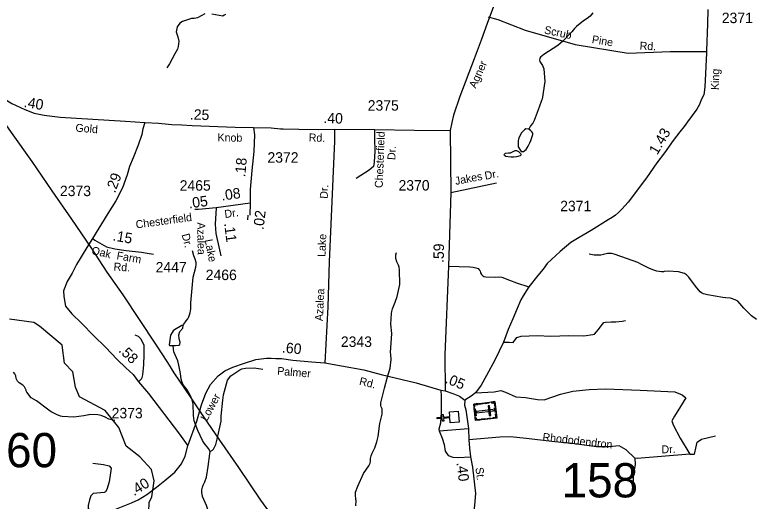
# Model space of a CAD drawing. Extents: x 1473865 to 1648260, y 639067 to 773536.
# Drawn here: x 1588081 to 1596910, y 664176 to 669999 of the extents above; entities that cross this region are included whole.
import ezdxf

# ---------------------------------------------------------------- set-up
doc = ezdxf.new("R2010")
doc.units = 0
for name, color, linetype in [('Exist Cultural Cemetery CELL', 7, 'Continuous'), ('Exist Cultural Church CELL', 7, 'Continuous'), ('Exist Hydrographic Misc Water Feature', 7, 'Continuous'), ('Exist Road Non-System Type 51', 7, 'Continuous'), ('Exist Road Non-System Type 51 Label', 7, 'Continuous'), ('Exist Road Secondary Mileage Hundredths English Label', 7, 'Continuous'), ('Exist Road Secondary Structure Pipe Number Label', 7, 'Continuous'), ('Exist Road Secondary Structure Standard Bridge Number Label', 7, 'Continuous'), ('Exist Road Secondary Type 51 Attributed', 7, 'Continuous'), ('Exist Road Secondary Type 51 Label', 7, 'Continuous'), ('Exist Road Secondary Type 51 Number Label', 7, 'Continuous'), ('Exist Utilities Electrical Transmission Line', 7, 'Continuous')]:
    doc.layers.add(name, color=color, linetype=linetype)

msp = doc.modelspace()

# ---------------------------------------------------------------- linework, layer by layer
at = {"layer": 'Exist Cultural Cemetery CELL'}
for points in [[(1593828.2, 665368.1), (1593851.7, 665170.4), (1593598.8, 665140.4), (1593575.3, 665338)], [(1593644.8, 665346.3), (1593687.8, 665351.4), (1593689.1, 665340.1), (1593646.1, 665335)], [(1593711.5, 665354.2), (1593754.5, 665359.3), (1593755.9, 665348), (1593712.9, 665342.9)], [(1593785.2, 665363), (1593786.5, 665351.7), (1593818.5, 665355.5), (1593823.2, 665315.2), (1593834.3, 665316.5), (1593828.2, 665368.1)], [(1593579.3, 665305.2), (1593590.7, 665306.6), (1593588.1, 665328.4), (1593628.2, 665333.2), (1593626.9, 665344.2), (1593575.4, 665338.1)], [(1593593.5, 665282.3), (1593603.5, 665198.1), (1593592.2, 665196.7), (1593582.2, 665281)], [(1593811.9, 665256.4), (1593809.7, 665274.9), (1593608.4, 665251), (1593610.6, 665232.4)], [(1593765.4, 665319.5), (1593746.9, 665317.3), (1593760.7, 665200.4), (1593779.3, 665202.6)], [(1593836.9, 665294.5), (1593843, 665243.1), (1593831.7, 665241.7), (1593825.6, 665293.2)], [(1593594.9, 665173.3), (1593606.3, 665174.6), (1593608.9, 665152.8), (1593649, 665157.5), (1593650.3, 665146.5), (1593598.8, 665140.4)], [(1593734.7, 665167.9), (1593777.7, 665173), (1593779, 665161.7), (1593736, 665156.6)], [(1593808.6, 665165.2), (1593807.3, 665176.5), (1593839.2, 665180.3), (1593834.4, 665220.5), (1593845.5, 665221.8), (1593851.6, 665170.3)], [(1593669.2, 665160.2), (1593712.2, 665165.3), (1593713.6, 665154), (1593670.6, 665148.9)]]:
    msp.add_lwpolyline(points, close=True, dxfattribs=at)
at = {"layer": 'Exist Cultural Church CELL'}
msp.add_lwpolyline([(1593294.5, 665115.3), (1593290.1, 665172.1), (1593214.2, 665166.4), (1593216.6, 665134.5), (1593200.6, 665133.3), (1593198.2, 665165.2), (1593138.3, 665160.6), (1593137.1, 665176.6), (1593197, 665181.1), (1593194.6, 665213.1), (1593210.6, 665214.3), (1593213, 665182.3), (1593288.9, 665188.1), (1593284.7, 665245.6), (1593390.8, 665253.6), (1593400.6, 665123.3)], close=True, dxfattribs=at)
at = {"layer": 'Exist Hydrographic Misc Water Feature'}
for points in [[(1590355.9, 670008.8), (1590267.8, 669962.1), (1590227.7, 669954.5), (1590195.7, 669954.9), (1590091.2, 669916.1), (1590059.1, 669898.4), (1590026.6, 669852.8), (1590013.4, 669793), (1590033.2, 669732.8), (1590044.6, 669680.6), (1590035.9, 669616.7), (1590027.6, 669584.8), (1589999, 669529.1), (1589933.6, 669409.9), (1589901.1, 669362.3)], [(1590602.1, 670003), (1590587.9, 669992.6), (1590572.2, 669982.5), (1590441.3, 670006.9)], [(1595003, 670023), (1594968.5, 669982.7), (1594934.2, 669955.4), (1594887.8, 669924.4), (1594806.8, 669858.7), (1594782.4, 669835.4), (1594751.9, 669795.8), (1594640.4, 669683.2), (1594583.8, 669631.8), (1594416.3, 669524.4), (1594375.8, 669492.4), (1594365.5, 669478.7), (1594363.2, 669456.6), (1594369, 669440.9), (1594400.5, 669392.6), (1594414.1, 669352.1), (1594428, 669200.1), (1594393.1, 668988.2), (1594388.9, 668972.7), (1594359.8, 668892.9), (1594297.7, 668733.3), (1594281.3, 668701.7), (1594254.8, 668670.2), (1594234.2, 668627.9)], [(1594234.2, 668627.9), (1594198.4, 668632.8), (1594182.2, 668623.2), (1594145.7, 668585.4), (1594114.8, 668526.1), (1594108.3, 668490.1), (1594105.8, 668441.8), (1594107.5, 668418), (1594144.7, 668363), (1594170.8, 668360.9), (1594203.1, 668386.5), (1594227.7, 668424.5), (1594248.2, 668464.4), (1594260.5, 668493.6), (1594281.4, 668565.4), (1594281.7, 668581.8), (1594272, 668597.6), (1594260.2, 668610.1), (1594234.2, 668627.9)], [(1594070.9, 668372.8), (1594086.9, 668374), (1594110.7, 668362.1), (1594134.5, 668339.4), (1594140.2, 668331.1), (1594138.2, 668319.7), (1594130, 668311.6), (1594085.8, 668297.8), (1594053.8, 668294.3), (1594021.7, 668293.3), (1593961.8, 668303.5), (1593946, 668313.7), (1593942, 668320.4), (1593942.2, 668331.8), (1593956.5, 668342.2), (1593990.4, 668347.3), (1594014.6, 668346.8), (1594070.9, 668372.8)], [(1590099.2, 666281.2), (1590107.1, 666295.6), (1590131.5, 666335.4), (1590151.8, 666359.1), (1590164.1, 666383), (1590180.6, 666430.8), (1590189.2, 666478.7), (1590188, 666550.7), (1590217.5, 666858.4), (1590250.8, 666978), (1590253.1, 667010), (1590251.4, 667034), (1590239.8, 667074.2), (1590224.2, 667114.3), (1590210.9, 667174.5)], [(1592163.9, 664120.3), (1592168.8, 664184.3), (1592165, 664198.3), (1592161.7, 664252.5), (1592162.1, 664284.5), (1592188.9, 664357.8), (1592255.1, 664509.1), (1592320.3, 664600.5), (1592336.7, 664632.2), (1592341.1, 664655.9), (1592341.5, 664687.9), (1592347.8, 664719.8), (1592358.4, 664751.6), (1592391.2, 664814.9), (1592416.1, 664886.6), (1592430.9, 664951.1), (1592451.1, 665106.6), (1592480.4, 665218.5), (1592481, 665257.9), (1592479.5, 665282.5), (1592467.7, 665306.6), (1592463.9, 665322.2), (1592464.3, 665354.2), (1592506.7, 665529.8), (1592544.4, 665663.6), (1592573.8, 665767.2), (1592587.1, 665871.2), (1592584.1, 665931.1), (1592578.4, 665955), (1592593.3, 666182.8), (1592584.9, 666295.5), (1592592.6, 666423.3), (1592596.8, 666447), (1592605.2, 666478.8), (1592634.3, 666558.7), (1592659.3, 666626.3), (1592689.1, 666770.1), (1592687.5, 666945.7), (1592682, 666977.9), (1592674.3, 667002.6), (1592654.8, 667042.4), (1592643.2, 667082.9), (1592643.8, 667123.1), (1592652.3, 667154.9)], [(1596961.2, 666351.5), (1596901.5, 666396.2), (1596866.1, 666428.9), (1596808.9, 666487.5), (1596737.9, 666570.1), (1596704.2, 666587.3), (1596650.4, 666605.6), (1596588.3, 666610.1), (1596556.4, 666614.8), (1596372.8, 666645.6), (1596324.8, 666658.1), (1596301, 666670), (1596285.2, 666682.7), (1596230.1, 666749.5), (1596149.5, 666856.1), (1596121.8, 666884.6), (1596100, 666900.6), (1596028.4, 666920.1), (1595904.5, 666929.2), (1595856.4, 666926.1), (1595848.3, 666922.1), (1595824.3, 666922.6), (1595768.3, 666931.1), (1595720.5, 666944.4), (1595672.8, 666964.2), (1595585.2, 667009.5), (1595541.6, 667034.2), (1595418.2, 667077.7), (1595256.8, 667131.8), (1595224.9, 667140.7), (1595176.9, 667141.7), (1595096.6, 667121.9), (1595016.6, 667121.1), (1594956.7, 667133.8)], [(1589743.6, 663937.8), (1589686.6, 664047.3), (1589688.6, 664162.2), (1589722.6, 664230.4), (1589750.6, 664420.2), (1589719.6, 664555.4), (1589579.5, 664706), (1589414.6, 664834), (1589326.6, 665059), (1589162.6, 665262.5), (1588856.6, 665426.3), (1588808.5, 665542.1), (1588777.6, 665726.6), (1588678.6, 665827), (1588648.6, 666044.3), (1588376.6, 666273), (1588310.6, 666317), (1588019.6, 666355.7)], [(1590099.2, 666281.2), (1590089, 666281.8), (1590082.9, 666279.9), (1589994.4, 666228.9), (1589978.2, 666215.1), (1589964, 666197.3), (1589947.6, 666165.5), (1589928.3, 666049.7), (1589932.2, 666041.6), (1589977.5, 666039.9)], [(1589977.5, 666039.9), (1590004.2, 666038.8), (1590044.3, 666042.3), (1590058.4, 666052.2), (1590060.7, 666080.2), (1590049.1, 666118.3), (1590045.7, 666168.3), (1590058.1, 666208.2), (1590092.6, 666247.8), (1590099.2, 666281.2)], [(1590420.9, 664769.3), (1590398.7, 664808.1), (1590347.5, 664872.7), (1590329.8, 664902.9), (1590273.1, 665021.6), (1590240, 665108), (1590230.4, 665140.1), (1590221, 665202.2), (1590216.5, 665338.3), (1590210.9, 665370.3), (1590205.2, 665390.4), (1590183.6, 665438.7), (1590146.5, 665511.1), (1590099, 665567.6), (1590079.6, 665607.9), (1590071.8, 665636), (1590064.6, 665704), (1590045.6, 665804.3), (1590032.3, 665856.5), (1589985.4, 665963), (1589979.8, 665997.1), (1589977.5, 666039.9)], [(1589279.3, 665140.7), (1589208.2, 665158), (1589162.5, 665182.6), (1589114.7, 665203.1), (1589076.8, 665211.6), (1588974.7, 665212.7), (1588966.6, 665208.8), (1588906.6, 665197.5), (1588790.3, 665182.9), (1588650.3, 665190.5), (1588630.4, 665194.8), (1588580.6, 665213.3), (1588518.9, 665246.1), (1588487.1, 665266.4), (1588341.9, 665377.7), (1588276.6, 665412.9), (1588225.4, 665481.5), (1588217.6, 665497.6), (1588217.7, 665505.6), (1588196.2, 665545.9), (1588178.3, 665564.1), (1588134.6, 665594.6), (1588114.9, 665612.8), (1588099.2, 665643), (1588095.5, 665675), (1588083.8, 665699.2), (1588065.9, 665719.4)], [(1590420.9, 664769.3), (1590446.5, 664785.6), (1590458.7, 664799.4), (1590487.3, 664855.1), (1590504, 664918.9), (1590550.5, 665132.4), (1590550.3, 665194.8), (1590573.2, 665386.1), (1590581.9, 665450), (1590629.5, 665626.7), (1590667.6, 665677.9), (1590775.3, 665747.8), (1590801.4, 665759.5), (1590841.5, 665767), (1590945.6, 665771.8), (1591049.5, 665754.6)], [(1590952.4, 663504.3), (1590942.6, 663515.7), (1590855, 663548.7), (1590785.1, 663567.5), (1590745.3, 663582), (1590699.5, 663600.5), (1590669.7, 663616.9), (1590505.1, 663756.8), (1590493.3, 663768.9), (1590479.6, 663795.1), (1590460.4, 663871.3), (1590377.2, 664124.3), (1590328.4, 664230.9), (1590320.9, 664283), (1590321.2, 664313), (1590329.6, 664344.9), (1590337.8, 664368.8), (1590358.3, 664408.5), (1590374.9, 664464.4), (1590398.4, 664592.1), (1590418.1, 664743.9), (1590420.9, 664769.3)]]:
    msp.add_lwpolyline(points, dxfattribs=at)
at = {"layer": 'Exist Road Non-System Type 51'}
for p, q in [((1593300, 667869.4), (1593848.9, 667988.5)), ((1590873.1, 667599), (1590866.7, 667543.3))]:
    msp.add_line(p, q, dxfattribs=at)
for points in [[(1593748.3, 669972.8), (1593862.3, 669943.3), (1594193.1, 669814.5), (1594791.2, 669642.8), (1595426.5, 669538.1), (1595928, 669557.9), (1596362.9, 669560)], [(1591908.5, 668627.9), (1591907.1, 668485.1), (1591843.8, 667039.7), (1591827.5, 666502), (1591794.4, 665834.3)], [(1592388.5, 668623.9), (1592389.2, 668519.4), (1592390.1, 668365.5), (1592385, 668233.5), (1592374.5, 668181.5), (1592324.3, 668139.9), (1592167.6, 668039.2)], [(1593274.3, 666990.3), (1593528.8, 666982.1), (1593570.3, 666977), (1593601.2, 666969.8), (1593628.2, 666960.2), (1593641, 666947.4), (1593651.8, 666931.9), (1593656.6, 666908), (1593667.6, 666891.2), (1593683.1, 666873.5), (1593698, 666867.4), (1593718.9, 666863), (1593832.9, 666859.5), (1593871.1, 666860.7), (1593910.8, 666856.5), (1594004.2, 666823.2), (1594085.8, 666790.1), (1594235.3, 666743.9)], [(1593930.9, 666079.6), (1594000.5, 666078), (1594048.2, 666076.3), (1594091.1, 666134.9), (1594144.9, 666153), (1594336.6, 666161), (1594499.1, 666152.7), (1594712.5, 666158.2), (1594893.2, 666157.3), (1595001.3, 666169.7), (1595022.2, 666177.1), (1595043.8, 666205.3), (1595066.1, 666228.9), (1595117.1, 666296.3), (1595133.8, 666313.7), (1595151.3, 666317.8), (1595219.4, 666322.8), (1595277.3, 666324), (1595353.5, 666330.9), (1595391.6, 666338.5)], [(1589517.3, 666167.9), (1589559, 666151.3), (1589588.6, 666120.9), (1589627.4, 666042.2), (1589627.6, 665932.2), (1589623.7, 665810.2), (1589609.8, 665688.2), (1589599.1, 665642.4), (1589564.5, 665604.9)], [(1593595.6, 665472.3), (1593820.2, 665483.5), (1593900.3, 665500.9), (1593955.9, 665480), (1594081.2, 665424.3), (1594196.1, 665417.3), (1594338.8, 665392.9), (1594418.8, 665389.4), (1594613.8, 665455.6), (1594763.4, 665493.9), (1594958.3, 665511.3), (1595153.2, 665521.8), (1595567.4, 665504.4), (1595981.6, 665483.5), (1596072.1, 665448.6), (1596113.8, 665413.8)], [(1593180.4, 665506.6), (1593184.5, 665432.2), (1593186.5, 665242.3), (1593176.4, 665109), (1593158.2, 665040.3), (1593162.3, 665018)], [(1596113.8, 665413.8), (1596049.9, 665310.1), (1595980.3, 665195.2), (1595948.9, 665139.5), (1595962.8, 665090.7), (1596046.4, 664930.5), (1596161.2, 664738.9)], [(1593162.3, 665018), (1593511.5, 665048.3)], [(1593162.3, 665018), (1593196.6, 664931.8), (1593220.8, 664855.1), (1593235, 664774.3), (1593269.3, 664723.8), (1593323.8, 664701.5), (1593388.4, 664697.5), (1593537.8, 664705.6)], [(1595503.4, 664690.2), (1595399, 664791.2), (1595315.5, 664839.9), (1595197.1, 664826), (1595044, 664826), (1594783, 664864.3), (1594546.3, 664885.2), (1594203.9, 664927), (1594016, 664947.9), (1593887.2, 664944.4), (1593518.6, 664911.8)], [(1596161.2, 664738.9), (1596220.4, 664738.9), (1596251.7, 664881.7), (1596303.9, 664920), (1596471, 664958.3)], [(1596161.2, 664738.9), (1595531.3, 664686.7), (1595503.4, 664690.2)], [(1595503.4, 664690.2), (1595506.9, 664617), (1595482.5, 664484.7), (1595482.5, 664293.1)], [(1589017.4, 664631.1), (1589145.2, 664615.1), (1589211.1, 664598.4), (1589234.5, 664572.1), (1589225.7, 664513.8), (1589210, 664408.1), (1589184.7, 664314.4), (1589168.1, 664286.7), (1589150.2, 664278.8), (1589019.7, 664268.5), (1588989.9, 664241), (1588977.4, 664193.3), (1588958.5, 664125.7), (1588961.8, 664089.8), (1588979.5, 664063.4), (1589040.4, 664044.5), (1589076.4, 664044), (1589098.3, 664027.6), (1589122.6, 664012.9)]]:
    msp.add_lwpolyline(points, dxfattribs=at)
at = {"layer": 'Exist Road Secondary Type 51 Attributed'}
for q in [(1590490.9, 667689.4), (1590894.8, 667601)]:
    msp.add_line((1590900.3, 667741.6), q, dxfattribs=at)
for points in [[(1593918.7, 670388.3), (1593737.3, 669892.7), (1593666, 669694.2), (1593582.6, 669472.7), (1593410.9, 669019.6), (1593333.2, 668798.2), (1593312.6, 668710.4), (1593293.8, 668612.6)], [(1596376.5, 670060), (1596373.4, 669890.1), (1596363, 669569.4), (1596362.5, 669541.5), (1596344.3, 669131.1), (1596329.2, 669042.1), (1596299.8, 668981.1), (1596278.8, 668924.3), (1596245.1, 668869.7), (1596133.8, 668716.8), (1596093.9, 668660), (1596043.4, 668596.9), (1595961.5, 668491.8), (1595859, 668347.6), (1595766, 668227.1), (1595643.7, 668047.8), (1595422.9, 667755.2), (1595349, 667673), (1595310, 667633.2), (1595271.3, 667598.8), (1595234.9, 667573.1), (1595185.9, 667544.9), (1594981, 667417.8), (1594836, 667331.6), (1594737.4, 667271.4), (1594608.8, 667164.5), (1594455.4, 667022.2), (1594405.1, 666953.7), (1594344.6, 666878.7), (1594235.3, 666743.9), (1594166.8, 666632.4), (1594140.4, 666585.3), (1594094.2, 666484.5), (1594045.4, 666358.7), (1593987.8, 666231.9), (1593930.9, 666079.6), (1593827.6, 665862.6), (1593728.6, 665681.4), (1593664.9, 665565.4), (1593595.6, 665472.3), (1593544.5, 665434.1), (1593470.7, 665384.7)], [(1587360.1, 669285.9), (1587420.3, 669265.7), (1587486.1, 669242.6), (1587578, 669195), (1587703.1, 669129.1), (1587880.9, 669034.2), (1588048, 668938.1), (1588200.8, 668865.8), (1588314.9, 668821.8), (1588432, 668796.1), (1588624.3, 668774.1), (1589404.9, 668726.2), (1589638.7, 668710.7)], [(1589638.7, 668710.7), (1589615.1, 668631.5), (1589601.9, 668563.8), (1589557.8, 668436.2), (1589498.7, 668287.7), (1589455.1, 668180.4), (1589425.7, 668083.9), (1589369.2, 667926.8), (1589289.4, 667771.7), (1589194.4, 667618.7), (1589011.9, 667321.1)], [(1589638.7, 668710.7), (1589802.6, 668702), (1589960.5, 668683.6), (1590082.9, 668681.2), (1590204.4, 668673.6), (1590720.3, 668653.6), (1590938.3, 668650.2)], [(1590938.3, 668650.2), (1590952.3, 668560.5), (1590943.2, 668360.6), (1590917.9, 668134.8), (1590898.2, 667905.1), (1590900.3, 667741.6)], [(1590938.3, 668650.2), (1591151.9, 668643.6), (1591260.7, 668632.6), (1591295.2, 668632.6), (1591483.8, 668629.9), (1591719.3, 668623.9), (1591908.5, 668627.9), (1592388.5, 668623.9), (1592864, 668617.8), (1593293.8, 668612.6)], [(1593293.8, 668612.6), (1593300, 667869.4), (1593274.3, 666990.3), (1593231, 665927.4), (1593232.2, 665496)], [(1590490.9, 667689.4), (1590281.2, 667668.4), (1590238.7, 667667)], [(1590490.9, 667689.4), (1590481.9, 667491.3), (1590490.1, 667381.3), (1590531.1, 667184.5), (1590549.8, 667112.2)], [(1589011.9, 667321.1), (1588942.1, 667213.1), (1588819.6, 667008.8), (1588768.8, 666907.2), (1588708.5, 666805.6), (1588663.7, 666693.4), (1588668.8, 666627.3), (1588689.5, 666510.3), (1588765.6, 666418.3), (1588879.2, 666306.1), (1589026.8, 666153.6), (1589168.8, 666021.3), (1589308.6, 665871.2), (1589411, 665771.5), (1589499.9, 665692.1), (1589564.5, 665604.9), (1589682.4, 665465.1), (1590051.9, 664978.6), (1590154.9, 664837.4)], [(1589011.9, 667321.1), (1589040.9, 667298.8), (1589180, 667222.6), (1589278.4, 667197.2), (1589414.6, 667177.1), (1589598.8, 667156), (1589665.4, 667146.4), (1589741.5, 667133.7)], [(1590154.9, 664837.4), (1590261.6, 665135.8), (1590316.6, 665331), (1590368.8, 665470.2), (1590424.3, 665571.5), (1590516.1, 665678.1), (1590594.8, 665734.8), (1590691.6, 665779.4), (1590832.4, 665827.2), (1590967.8, 665872.1), (1591094.2, 665887.9), (1591149, 665888.8), (1591206.1, 665882.4), (1591272.7, 665882.4), (1591410.6, 665863.3), (1591634.5, 665843.6), (1591794.4, 665834.3), (1591992.2, 665796.9), (1592261.9, 665747.7), (1592466.2, 665691.2), (1592887.4, 665592), (1593180.4, 665506.6), (1593232.2, 665496)], [(1593232.2, 665496), (1593325.3, 665466.9), (1593407.3, 665433.6), (1593470.7, 665384.7)], [(1593470.7, 665384.7), (1593463.9, 665324.8), (1593481.9, 665269.9), (1593511.5, 665048.3), (1593518.6, 664911.8), (1593525.7, 664810.6), (1593537.8, 664705.6), (1593562, 664584.3), (1593598.3, 664267.2), (1593584, 664129.2), (1593564.4, 663946.6), (1593556.9, 663882.8), (1593560.9, 663827.4), (1593563.7, 663743.9), (1593567.5, 663697.7), (1593587.2, 663555.1)], [(1589021.2, 663917.3), (1589122.6, 664012.9), (1589220.9, 664054.2), (1589478.1, 664155.3), (1589556.7, 664192.2), (1589660.8, 664257.2), (1589778.1, 664346.1), (1589879.7, 664422.3), (1589998.1, 664525.6), (1590077.8, 664624.5), (1590123, 664715.8), (1590154.9, 664837.4)]]:
    msp.add_lwpolyline(points, dxfattribs=at)
at = {"layer": 'Exist Utilities Electrical Transmission Line'}
msp.add_lwpolyline([(1587595.4, 669239.6), (1587674.4, 669124.7), (1587780.6, 668955.5), (1588036.9, 668590.6), (1588287.2, 668241.7), (1588523.6, 667891), (1588760.1, 667550.5), (1588990.6, 667213.7), (1589183.7, 666917.6), (1589376.9, 666645.4), (1589569.8, 666351.2), (1589774.5, 666044.9), (1589908.4, 665837.3), (1589987.1, 665712.4), (1590182.2, 665424.2), (1590341.6, 665186.2), (1590530.9, 664908.1), (1590761.4, 664579.5), (1591023.4, 664188.6), (1591169.2, 663984.7)], dxfattribs=at)

# ---------------------------------------------------------------- texts
at = {"layer": 'Exist Road Non-System Type 51 Label'}
for s, rotation, p in [('Scrub', 347.82659, (1594412.9, 669775.5)), ('Pine', 350.64515, (1594984.9, 669660.7)), ('Rd.', 357.37833, (1595560.5, 669581.2)), ('Chesterfield', 87.80019, (1592485.4, 667923.4)), ('Dr.', 87.80019, (1592636.9, 668258.5)), ('Jakes', 10.91167, (1593359.7, 667960.6)), ('Dr.', 10.91167, (1593715.7, 668023.4)), ('Dr.', 87.49482, (1591827.6, 667794.9)), ('Lake', 87.49482, (1591799.6, 667098.6)), ('Azalea', 87.16143, (1591768.8, 666330.5)), ('Rhododendron', 353.55567, (1594395.6, 664900.1)), ('Dr.', 1.83134, (1595824.6, 664748.6))]:
    msp.add_text(s, height=95, rotation=rotation, dxfattribs=at).set_placement(p)
at = {"layer": 'Exist Road Secondary Mileage Hundredths English Label'}
for s, rotation, p in [('.40', 350.31117, (1588184, 668896.2)), ('.25', 357.77746, (1590175.6, 668745.7)), ('.40', 358.12638, (1591774.9, 668702.4)), ('1.43', 59.68158, (1595773.1, 668314)), ('.18', 85.11103, (1590840.2, 668051)), ('.29', 69.51297, (1589281.2, 667858)), ('.08', 7.95929, (1590561.4, 667773.1)), ('.05', 7.78246, (1590168.9, 667679.8)), ('.02', 83.47443, (1591059.2, 667420)), ('.11', 277.19703, (1590587, 667501.4)), ('.15', 350.11811, (1589248.4, 667297.6)), ('.59', 89.03497, (1593216.8, 667027.4)), ('.60', 354.96389, (1591276.6, 665955.3)), ('.58', 315.77084, (1589317.2, 665972.3)), ('.05', 337.90698, (1593225, 665596.2)), ('.40', 277.06944, (1593369.6, 664637.4)), ('.40', 32.24112, (1589509.1, 664235))]:
    msp.add_text(s, height=125, rotation=rotation, dxfattribs=at).set_placement(p)
at = {"layer": 'Exist Road Secondary Structure Pipe Number Label'}
msp.add_text('P160', height=410.1, dxfattribs=at).set_placement((1587306.6, 664582.5))
at = {"layer": 'Exist Road Secondary Structure Standard Bridge Number Label'}
msp.add_text('158', height=410.1, dxfattribs=at).set_placement((1594628, 664221.7))
at = {"layer": 'Exist Road Secondary Type 51 Label'}
for s, rotation, p in [('Agner', 65.68887, (1593599.4, 669111.2)), ('King', 88.71529, (1596510.8, 669097)), ('Gold', 355.4857, (1588805, 668600.5)), ('Knob', 359.10603, (1590508, 668483.3)), ('Rd.', 358.12638, (1591599, 668483.5)), ('Dr.', 7.95929, (1590598.3, 667565)), ('Chesterfield', 7.78246, (1589535.4, 667439.8)), ('Azalea', 270.78135, (1590265.7, 667513.5)), ('Dr.', 284.46177, (1590078.4, 667366.9)), ('Lake', 281.04869, (1590355.3, 667303.3)), ('Oak', 346.88663, (1588993.3, 667135.4)), ('Farm', 350.11811, (1589295.1, 667072.5)), ('Rd.', 356.20356, (1589262, 666938.2)), ('Palmer', 354.96389, (1591220, 665690.5)), ('Rd.', 346.75296, (1592198.7, 665570.6)), ('Lower', 61.30149, (1590381.9, 665127.5)), ('St.', 277.06944, (1593596.3, 664576.9))]:
    msp.add_text(s, height=95, rotation=rotation, dxfattribs=at).set_placement(p)
at = {"layer": 'Exist Road Secondary Type 51 Number Label'}
for s, p in [('2371', (1596545.4, 669898.4)), ('2375', (1592306.5, 668851)), ('2372', (1591106.2, 668228.5)), ('2465', (1590055.6, 667892.7)), ('2370', (1592675.6, 667894.5)), ('2373', (1588622, 667827.6)), ('2371', (1594610.7, 667647.1)), ('2447', (1589767.6, 666914.2)), ('2466', (1590367.6, 666822.8)), ('2343', (1591985.5, 666022.9)), ('2373', (1589241, 665168.1))]:
    msp.add_text(s, height=125, dxfattribs=at).set_placement(p)

doc.saveas('drawing.dxf')
